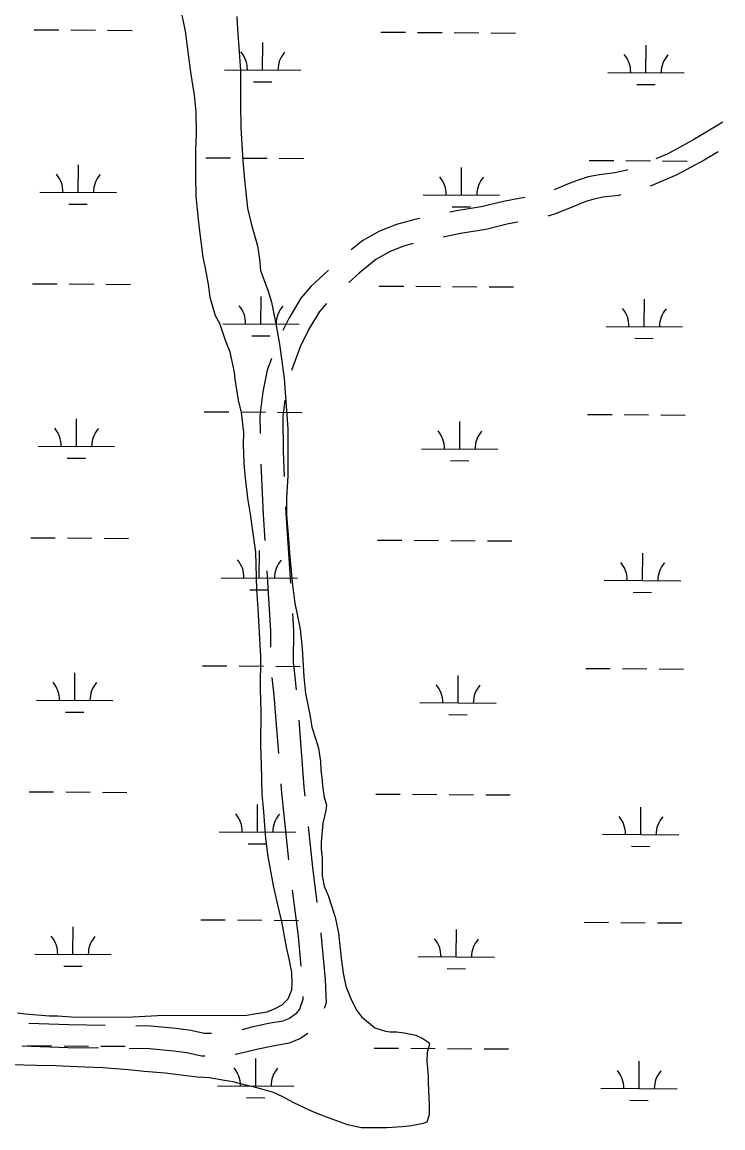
# Model space of a CAD drawing. Extents: x 3172231 to 3210228, y 940198 to 965780.
# Drawn here: x 3199981 to 3200898, y 949455 to 950904 of the extents above; entities that cross this region are included whole.
import ezdxf

# ---------------------------------------------------------------- set-up
doc = ezdxf.new("R2010")
doc.units = 0
for name, color, linetype in [('V-ROAD-CNTR', 7, 'Continuous'), ('V-SITE-VEGE', 7, 'Continuous'), ('V-WETL-SWMP', 7, 'Continuous')]:
    doc.layers.add(name, color=color, linetype=linetype)

msp = doc.modelspace()

# ---------------------------------------------------------------- linework, layer by layer
at = {"layer": 'V-ROAD-CNTR'}
for points in [[(3200898.089, 950772.499), (3200858.674, 950749.064), (3200824.962, 950730.738), (3200810.441, 950724.592)], [(3200891.836, 950733.878), (3200873.51, 950722.982), (3200838.004, 950703.682), (3200804.153, 950689.354), (3200802.736, 950688.851)], [(3200773.15, 950710.179), (3200772.517, 950709.954), (3200756.469, 950706.29), (3200736.496, 950703.938), (3200721.586, 950700.926), (3200707.259, 950696.471), (3200692.53, 950690.668), (3200677.116, 950684.214)], [(3200764.495, 950677.35), (3200761.577, 950676.684), (3200741.228, 950674.288), (3200729.03, 950671.824), (3200717.225, 950668.153), (3200703.822, 950662.872), (3200678.955, 950652.461), (3200668.993, 950649.67)], [(3200638.619, 950673.883), (3200633.649, 950673.02), (3200611.019, 950668.749), (3200581.782, 950661.682), (3200549.306, 950656.438), (3200540.54, 950654.626)], [(3200501.368, 950646.53), (3200496.389, 950645.501), (3200470.627, 950638.854), (3200448.52, 950629.999), (3200426.635, 950617.925), (3200411.557, 950605.56)], [(3200629.816, 950641.767), (3200617.329, 950639.411), (3200587.706, 950632.25), (3200554.736, 950626.926), (3200531.802, 950622.186)], [(3200492.748, 950613.579), (3200479.991, 950610.288), (3200461.392, 950602.837), (3200443.533, 950592.985), (3200421.732, 950575.107), (3200408.388, 950562.733)], [(3200381.732, 950578.929), (3200359.134, 950557.974), (3200345.385, 950542.346), (3200329.735, 950515.627), (3200322.001, 950500.04)], [(3200379.216, 950535.383), (3200369.815, 950524.696), (3200356.147, 950501.361), (3200344.706, 950478.305), (3200333.145, 950447.413)], [(3200306.955, 950463.023), (3200301.214, 950447.684), (3200295.609, 950419.341), (3200291.978, 950388.274), (3200292.195, 950364.828)], [(3200324.544, 950408.478), (3200321.994, 950386.666), (3200322.409, 950341.957), (3200323.853, 950308.662)], [(3200293.123, 950324.845), (3200295.978, 950258.99), (3200298.186, 950224.981)], [(3200325.585, 950268.701), (3200325.936, 950260.612), (3200331.889, 950168.903)], [(3200300.777, 950185.065), (3200305.904, 950106.088), (3200305.715, 950085.238)], [(3200334.48, 950128.987), (3200335.912, 950106.926), (3200335.536, 950065.221), (3200337.012, 950049.982), (3200339.478, 950029.263)], [(3200307.354, 950045.335), (3200310.175, 950021.63), (3200316.008, 949945.726)], [(3200342.74, 949989.4), (3200349.491, 949901.553), (3200350.748, 949889.726)], [(3200319.073, 949905.843), (3200319.613, 949898.817), (3200329.438, 949806.387)], [(3200354.976, 949849.951), (3200360.64, 949796.67), (3200366.465, 949750.62)], [(3200334.196, 949766.673), (3200341.785, 949706.681), (3200345.625, 949667.339)], [(3200371.485, 949710.937), (3200371.601, 949710.021), (3200377.476, 949649.835), (3200378.425, 949619.231), (3200375.882, 949611.661)], [(3200348.156, 949627.442), (3200348.273, 949623.681), (3200343.928, 949610.746), (3200339.125, 949604.681), (3200330.698, 949598.844), (3200321.784, 949595.183), (3200303.226, 949591.907), (3200283.153, 949587.932), (3200268.003, 949584.035)], [(3200089.208, 949589.597), (3200041.647, 949590.206), (3199989.25, 949592.198)], [(3200228.451, 949579.182), (3200218.91, 949579.231), (3200201.368, 949583.083), (3200182.325, 949585.606), (3200149.09, 949588.829), (3200129.204, 949589.084)], [(3200354.712, 949578.983), (3200345.104, 949572.328), (3200330.186, 949566.203), (3200308.748, 949562.417), (3200289.809, 949558.668), (3200273.59, 949554.495), (3200259.571, 949551.417)], [(3200080.485, 949559.706), (3200040.885, 949560.214), (3199980.533, 949562.507)], [(3200219.708, 949549.226), (3200215.58, 949549.247), (3200196.172, 949553.509), (3200178.907, 949555.796), (3200147.446, 949558.847), (3200120.482, 949559.193)]]:
    msp.add_lwpolyline(points, dxfattribs=at)
at = {"layer": 'V-SITE-VEGE'}
for p, q in [((3200194.5, 950891.947), (3200190.266, 950912.948)), ((3200261.873, 950911.135), (3200262.512, 950894.493)), ((3200262.512, 950894.493), (3200264.531, 950864.826)), ((3200201.461, 950838.384), (3200194.5, 950891.947)), ((3200264.531, 950864.826), (3200266.575, 950840.219)), ((3200206.37, 950807.973), (3200201.461, 950838.384)), ((3200266.575, 950840.219), (3200266.35, 950796.093)), ((3200208.428, 950786.262), (3200206.37, 950807.973)), ((3200266.35, 950796.093), (3200266.921, 950765.711)), ((3200208.999, 950756.599), (3200208.428, 950786.262)), ((3200266.921, 950765.711), (3200269.585, 950721.568)), ((3200208.176, 950737.071), (3200208.999, 950756.599)), ((3200208, 950702.352), (3200208.176, 950737.071)), ((3200269.585, 950721.568), (3200271.629, 950696.961)), ((3200208.588, 950675.582), (3200208, 950702.352)), ((3200271.629, 950696.961), (3200275.783, 950660.048)), ((3200209.946, 950658.213), (3200208.588, 950675.582)), ((3200212.712, 950633.602), (3200209.946, 950658.213)), ((3200275.783, 950660.048), (3200280.735, 950638.321)), ((3200217.585, 950595.964), (3200212.712, 950633.602)), ((3200280.735, 950638.321), (3200288.552, 950610.794)), ((3200288.552, 950610.794), (3200291.358, 950593.417)), ((3200220.415, 950583.652), (3200217.585, 950595.964)), ((3200291.358, 950593.417), (3200292.726, 950578.218)), ((3200224.638, 950560.483), (3200220.415, 950583.652)), ((3200292.726, 950578.218), (3200302.718, 950551.404)), ((3200226.719, 950543.109), (3200224.638, 950560.483)), ((3200302.718, 950551.404), (3200306.984, 950536.912)), ((3200233.829, 950519.201), (3200226.719, 950543.109)), ((3200306.984, 950536.912), (3200312.626, 950508.672)), ((3200239.566, 950509.045), (3200233.829, 950519.201)), ((3200246.685, 950486.585), (3200239.566, 950509.045)), ((3200312.626, 950508.672), (3200317.554, 950481.882)), ((3200253.117, 950471.36), (3200246.685, 950486.585)), ((3200317.554, 950481.882), (3200323.835, 950436.999)), ((3200258.772, 950445.289), (3200253.117, 950471.36)), ((3200259.448, 950435.88), (3200258.772, 950445.289)), ((3200263.646, 950408.372), (3200259.448, 950435.88)), ((3200323.835, 950436.999), (3200328.562, 950371.147)), ((3200267.906, 950392.434), (3200263.646, 950408.372)), ((3200270.667, 950366.379), (3200267.906, 950392.434)), ((3200270.589, 950350.464), (3200270.667, 950366.379)), ((3200328.562, 950371.147), (3200328.248, 950309.66)), ((3200271.185, 950325.866), (3200270.589, 950350.464)), ((3200272.553, 950310.668), (3200271.185, 950325.866)), ((3200276.016, 950280.267), (3200272.553, 950310.668)), ((3200328.248, 950309.66), (3200326.649, 950280.009)), ((3200279.524, 950259.271), (3200276.016, 950280.267)), ((3200326.649, 950280.009), (3200326.542, 950259.031)), ((3200282.322, 950240.448), (3200279.524, 950259.271)), ((3200326.542, 950259.031), (3200329.965, 950220.674)), ((3200286.504, 950209.322), (3200282.322, 950240.448)), ((3200329.965, 950220.674), (3200330.626, 950208.374)), ((3200287.7, 950160.125), (3200286.504, 950209.322)), ((3200330.626, 950208.374), (3200334.751, 950166.396)), ((3200289.744, 950135.521), (3200287.7, 950160.125)), ((3200334.751, 950166.396), (3200337.524, 950142.51)), ((3200337.524, 950142.51), (3200344.583, 950108.475)), ((3200293.039, 950072.569), (3200289.744, 950135.521)), ((3200344.583, 950108.475), (3200347.348, 950083.143)), ((3200347.348, 950083.143), (3200349.328, 950046.24)), ((3200292.822, 950029.891), (3200293.039, 950072.569)), ((3200349.328, 950046.24), (3200351.389, 950024.527)), ((3200293.397, 950000.953), (3200292.822, 950029.891)), ((3200351.389, 950024.527), (3200357.035, 949997.01)), ((3200293.176, 949957.549), (3200293.397, 950000.953)), ((3200357.035, 949997.01), (3200359.845, 949980.358)), ((3200359.845, 949980.358), (3200365.542, 949962.966)), ((3200293.762, 949930.78), (3200293.176, 949957.549)), ((3200365.542, 949962.966), (3200368.385, 949952.825)), ((3200368.385, 949952.825), (3200371.189, 949935.449)), ((3200295.017, 949893.158), (3200293.762, 949930.78)), ((3200371.189, 949935.449), (3200371.852, 949923.872)), ((3200371.852, 949923.872), (3200373.233, 949910.845)), ((3200373.233, 949910.845), (3200373.917, 949902.882)), ((3200373.917, 949902.882), (3200376.014, 949888.405)), ((3200297.065, 949869.277), (3200295.017, 949893.158)), ((3200376.014, 949888.405), (3200378.146, 949881.159)), ((3200378.146, 949881.159), (3200378.854, 949878.263)), ((3200299.783, 949834.54), (3200297.065, 949869.277)), ((3200378.095, 949871.034), (3200374.394, 949854.414)), ((3200378.854, 949878.263), (3200378.095, 949871.034)), ((3200374.394, 949854.414), (3200372.098, 949829.83)), ((3200302.556, 949810.655), (3200299.783, 949834.54)), ((3200372.098, 949829.83), (3200372.045, 949819.703)), ((3200309.595, 949773.002), (3200302.556, 949810.655)), ((3200372.045, 949819.703), (3200373.437, 949809.569)), ((3200373.437, 949809.569), (3200373.321, 949785.698)), ((3200373.321, 949785.698), (3200376.143, 949771.937)), ((3200315.254, 949747.654), (3200309.595, 949773.002)), ((3200376.143, 949771.937), (3200381.142, 949759.614)), ((3200381.142, 949759.614), (3200390.401, 949731.356)), ((3200320.918, 949723.754), (3200315.254, 949747.654)), ((3200326.542, 949691.895), (3200320.918, 949723.754)), ((3200390.401, 949731.356), (3200394.634, 949710.356)), ((3200394.634, 949710.356), (3200398.085, 949677.786)), ((3200330.794, 949674.514), (3200326.542, 949691.895)), ((3200398.085, 949677.786), (3200400.881, 949658.24)), ((3200333.61, 949659.305), (3200330.794, 949674.514)), ((3200334.253, 949644.113), (3200333.61, 949659.305)), ((3200400.881, 949658.24), (3200404.407, 949640.861)), ((3200329.092, 949624.606), (3200333.491, 949636.159)), ((3200333.491, 949636.159), (3200334.253, 949644.113)), ((3200404.407, 949640.861), (3200411.553, 949623.461)), ((3200321.095, 949616.691), (3200329.092, 949624.606)), ((3200411.553, 949623.461), (3200418.713, 949608.959)), ((3199974.538, 949606.162), (3199984.657, 949604.665)), ((3199984.657, 949604.665), (3200016.475, 949602.332)), ((3200274.73, 949603.186), (3200284.863, 949604.579)), ((3200284.863, 949604.579), (3200301.516, 949607.386)), ((3200301.516, 949607.386), (3200311.666, 949611.675)), ((3200311.666, 949611.675), (3200321.095, 949616.691)), ((3200418.713, 949608.959), (3200425.176, 949600.245)), ((3200016.475, 949602.332), (3200027.325, 949602.277)), ((3200027.325, 949602.277), (3200044.678, 949600.741)), ((3200044.678, 949600.741), (3200098.932, 949600.462)), ((3200098.932, 949600.462), (3200125.701, 949601.05)), ((3200125.701, 949601.05), (3200141.618, 949601.691)), ((3200141.618, 949601.691), (3200166.221, 949603.014)), ((3200166.221, 949603.014), (3200261.705, 949602.527)), ((3200261.705, 949602.527), (3200274.73, 949603.186)), ((3200425.176, 949600.245), (3200433.827, 949593.692)), ((3200433.827, 949593.692), (3200442.469, 949586.413)), ((3200442.469, 949586.413), (3200456.193, 949582.002)), ((3200456.193, 949582.002), (3200461.974, 949581.25)), ((3200461.974, 949581.25), (3200471.379, 949581.201)), ((3200471.379, 949581.201), (3200480.775, 949579.708)), ((3200480.775, 949579.708), (3200495.951, 949576.736)), ((3200495.951, 949576.736), (3200505.333, 949572.347)), ((3200505.333, 949572.347), (3200513.265, 949567.244)), ((3200513.975, 949565.071), (3200511.028, 949554.235)), ((3200513.265, 949567.244), (3200513.975, 949565.071)), ((3200511.028, 949554.235), (3200510.246, 949542.664)), ((3199982.867, 949537.398), (3199960.448, 949538.234)), ((3199999.505, 949537.312), (3199982.867, 949537.398)), ((3200024.821, 949536.46), (3199999.505, 949537.312)), ((3200033.5, 949536.417), (3200024.821, 949536.46)), ((3200063.151, 949534.818), (3200033.5, 949536.417)), ((3200086.298, 949533.976), (3200063.151, 949534.818)), ((3200119.559, 949531.635), (3200086.298, 949533.976)), ((3200510.246, 949542.664), (3200512.316, 949523.122)), ((3200140.527, 949529.36), (3200119.559, 949531.635)), ((3200168.003, 949527.05), (3200140.527, 949529.36)), ((3200185.353, 949524.791), (3200168.003, 949527.05)), ((3200209.931, 949521.772), (3200185.353, 949524.791)), ((3200225.842, 949520.967), (3200209.931, 949521.772)), ((3200245.355, 949517.25), (3200225.842, 949520.967)), ((3200256.923, 949515.745), (3200245.355, 949517.25)), ((3200512.316, 949523.122), (3200512.271, 949514.44)), ((3200272.813, 949511.323), (3200256.923, 949515.745)), ((3200282.93, 949509.099), (3200272.813, 949511.323)), ((3200297.379, 949505.41), (3200282.93, 949509.099)), ((3200309.659, 949501.73), (3200297.379, 949505.41)), ((3200512.271, 949514.44), (3200513.574, 949486.223)), ((3200321.924, 949495.881), (3200309.659, 949501.73)), ((3200335.633, 949488.578), (3200321.924, 949495.881)), ((3200360.166, 949476.878), (3200335.633, 949488.578)), ((3200378.938, 949469.548), (3200360.166, 949476.878)), ((3200513.574, 949486.223), (3200513.504, 949472.479)), ((3200407.098, 949459.277), (3200378.938, 949469.548)), ((3200424.441, 949455.57), (3200407.098, 949459.277)), ((3200505.488, 949460.944), (3200490.282, 949458.128)), ((3200510.561, 949463.088), (3200505.488, 949460.944)), ((3200513.504, 949472.479), (3200510.561, 949463.088)), ((3200458.44, 949455.398), (3200424.441, 949455.57)), ((3200477.978, 949456.746), (3200458.44, 949455.398)), ((3200490.282, 949458.128), (3200477.978, 949456.746))]:
    msp.add_line(p, q, dxfattribs=at)
at = {"layer": 'V-WETL-SWMP'}
for p, q in [((3199996.506, 950893.783), (3200028.505, 950893.565)), ((3200044.505, 950893.456), (3200076.504, 950893.238)), ((3200092.504, 950893.129), (3200124.503, 950892.912)), ((3200450.403, 950890.693), (3200482.403, 950890.475)), ((3200498.402, 950890.366), (3200530.402, 950890.149)), ((3200546.401, 950890.04), (3200578.401, 950889.822)), ((3200594.4, 950889.713), (3200626.399, 950889.495)), ((3200295.47, 950841.005), (3200295.715, 950877.004)), ((3200797.366, 950837.588), (3200797.611, 950873.587)), ((3200245.471, 950841.345), (3200345.469, 950840.664)), ((3200747.367, 950837.928), (3200847.365, 950837.248)), ((3200283.365, 950825.656), (3200307.364, 950825.492)), ((3200785.261, 950822.239), (3200809.261, 950822.076)), ((3200221.278, 950726.075), (3200253.277, 950725.857)), ((3200269.277, 950725.748), (3200301.276, 950725.53)), ((3200317.275, 950725.421), (3200349.275, 950725.204)), ((3200723.174, 950722.658), (3200755.173, 950722.441)), ((3200771.173, 950722.332), (3200803.172, 950722.114)), ((3200819.172, 950722.005), (3200851.171, 950721.787)), ((3200053.901, 950680.783), (3200054.147, 950716.782)), ((3200555.798, 950677.367), (3200556.043, 950713.366)), ((3200003.903, 950681.124), (3200103.9, 950680.443)), ((3200505.799, 950677.707), (3200605.797, 950677.026)), ((3200041.797, 950665.434), (3200065.796, 950665.271)), ((3200543.693, 950662.018), (3200567.693, 950661.854)), ((3199994.241, 950561.116), (3200026.241, 950560.898)), ((3200042.24, 950560.789), (3200074.24, 950560.571)), ((3200090.239, 950560.462), (3200122.239, 950560.244)), ((3200448.139, 950558.026), (3200480.138, 950557.808)), ((3200496.138, 950557.699), (3200528.137, 950557.481)), ((3200544.137, 950557.372), (3200576.136, 950557.155)), ((3200592.136, 950557.046), (3200624.135, 950556.828)), ((3200293.205, 950508.337), (3200293.45, 950544.336)), ((3200795.102, 950504.921), (3200795.347, 950540.92)), ((3200243.206, 950508.678), (3200343.204, 950507.997)), ((3200745.103, 950505.261), (3200845.1, 950504.58)), ((3200281.1, 950492.988), (3200305.1, 950492.825)), ((3200782.997, 950489.572), (3200806.996, 950489.408)), ((3200219.013, 950393.408), (3200251.012, 950393.19)), ((3200267.012, 950393.081), (3200299.011, 950392.863)), ((3200315.011, 950392.754), (3200347.01, 950392.536)), ((3200720.909, 950389.991), (3200752.909, 950389.773)), ((3200768.908, 950389.664), (3200800.908, 950389.447)), ((3200816.907, 950389.338), (3200848.907, 950389.12)), ((3200051.637, 950348.116), (3200051.882, 950384.115)), ((3200553.533, 950344.699), (3200553.778, 950380.699)), ((3200001.638, 950348.456), (3200101.636, 950347.776)), ((3200503.534, 950345.04), (3200603.532, 950344.359)), ((3200039.532, 950332.767), (3200063.532, 950332.604)), ((3200541.429, 950329.35), (3200565.428, 950329.187)), ((3199991.977, 950228.448), (3200023.976, 950228.23)), ((3200039.976, 950228.122), (3200071.975, 950227.904)), ((3200087.975, 950227.795), (3200119.974, 950227.577)), ((3200445.874, 950225.359), (3200477.874, 950225.141)), ((3200493.873, 950225.032), (3200525.873, 950224.814)), ((3200541.872, 950224.705), (3200573.871, 950224.487)), ((3200589.871, 950224.378), (3200621.87, 950224.16)), ((3200290.941, 950175.67), (3200291.186, 950211.669)), ((3200792.837, 950172.254), (3200793.082, 950208.253)), ((3200240.942, 950176.01), (3200340.939, 950175.33)), ((3200742.838, 950172.594), (3200842.836, 950171.913)), ((3200278.836, 950160.321), (3200302.835, 950160.158)), ((3200780.732, 950156.905), (3200804.732, 950156.741)), ((3200216.749, 950060.74), (3200248.748, 950060.523)), ((3200264.747, 950060.414), (3200296.747, 950060.196)), ((3200312.746, 950060.087), (3200344.746, 950059.869)), ((3200718.645, 950057.324), (3200750.644, 950057.106)), ((3200766.644, 950056.997), (3200798.643, 950056.779)), ((3200814.643, 950056.67), (3200846.642, 950056.453)), ((3200049.372, 950015.449), (3200049.617, 950051.448)), ((3200551.269, 950012.032), (3200551.514, 950048.031)), ((3199999.374, 950015.789), (3200099.371, 950015.108)), ((3200501.27, 950012.373), (3200601.268, 950011.692)), ((3200037.268, 950000.1), (3200061.267, 949999.936)), ((3200539.164, 949996.683), (3200563.163, 949996.52)), ((3199989.712, 949895.781), (3200021.712, 949895.563)), ((3200037.711, 949895.454), (3200069.711, 949895.236)), ((3200085.71, 949895.127), (3200117.71, 949894.91)), ((3200443.61, 949892.691), (3200475.609, 949892.473)), ((3200491.609, 949892.364), (3200523.608, 949892.147)), ((3200539.608, 949892.038), (3200571.607, 949891.82)), ((3200587.607, 949891.711), (3200619.606, 949891.493)), ((3200288.676, 949843.003), (3200288.921, 949879.002)), ((3200790.573, 949839.586), (3200790.818, 949875.585)), ((3200238.677, 949843.343), (3200338.675, 949842.662)), ((3200740.574, 949839.927), (3200840.571, 949839.246)), ((3200276.571, 949827.654), (3200300.571, 949827.49)), ((3200778.468, 949824.237), (3200802.467, 949824.074)), ((3200214.484, 949728.073), (3200246.483, 949727.855)), ((3200262.483, 949727.746), (3200294.482, 949727.529)), ((3200310.482, 949727.42), (3200342.481, 949727.202)), ((3200716.38, 949724.657), (3200748.38, 949724.439)), ((3200764.379, 949724.33), (3200796.379, 949724.112)), ((3200812.378, 949724.003), (3200844.377, 949723.785)), ((3200047.108, 949682.781), (3200047.353, 949718.781)), ((3200549.004, 949679.365), (3200549.249, 949715.364)), ((3199997.109, 949683.122), (3200097.107, 949682.441)), ((3200499.005, 949679.705), (3200599.003, 949679.025)), ((3200035.003, 949667.432), (3200059.003, 949667.269)), ((3200536.9, 949664.016), (3200560.899, 949663.853)), ((3199987.448, 949563.114), (3200019.447, 949562.896)), ((3200035.447, 949562.787), (3200067.446, 949562.569)), ((3200083.446, 949562.46), (3200115.445, 949562.242)), ((3200286.412, 949510.335), (3200286.657, 949546.335)), ((3200441.345, 949560.024), (3200473.345, 949559.806)), ((3200489.344, 949559.697), (3200521.344, 949559.479)), ((3200537.343, 949559.37), (3200569.342, 949559.153)), ((3200585.342, 949559.044), (3200617.341, 949558.826)), ((3200788.308, 949506.919), (3200788.553, 949542.918)), ((3200236.413, 949510.676), (3200336.41, 949509.995)), ((3200738.309, 949507.259), (3200838.307, 949506.579)), ((3200274.307, 949494.986), (3200298.306, 949494.823)), ((3200776.203, 949491.57), (3200800.203, 949491.407))]:
    msp.add_line(p, q, dxfattribs=at)
for centre, start, end in [((3200240.231, 950841.855), 358.838165, 40.381824), ((3200350.715, 950841.103), 138.838162, 180.381821), ((3200742.128, 950838.439), 358.838165, 40.381824), ((3200852.611, 950837.687), 138.838162, 180.381821), ((3199998.663, 950681.634), 358.838165, 40.381824), ((3200109.146, 950680.882), 138.838162, 180.381821), ((3200500.559, 950678.218), 358.838165, 40.381824), ((3200611.043, 950677.465), 138.838162, 180.381821), ((3200237.967, 950509.188), 358.838165, 40.381824), ((3200348.45, 950508.436), 138.838162, 180.381821), ((3200739.863, 950505.772), 358.838165, 40.381824), ((3200850.346, 950505.02), 138.838162, 180.381821), ((3199996.399, 950348.967), 358.838165, 40.381824), ((3200106.882, 950348.215), 138.838162, 180.381821), ((3200498.295, 950345.55), 358.838165, 40.381824), ((3200608.778, 950344.798), 138.838162, 180.381821), ((3200235.702, 950176.521), 358.838165, 40.381824), ((3200346.186, 950175.769), 138.838162, 180.381821), ((3200737.599, 950173.104), 358.838165, 40.381824), ((3200848.082, 950172.352), 138.838162, 180.381821), ((3199994.134, 950016.299), 358.838165, 40.381824), ((3200104.617, 950015.547), 138.838162, 180.381821), ((3200496.03, 950012.883), 358.838165, 40.381824), ((3200606.514, 950012.131), 138.838162, 180.381821), ((3200233.438, 949843.854), 358.838165, 40.381824), ((3200343.921, 949843.101), 138.838162, 180.381821), ((3200735.334, 949840.437), 358.838165, 40.381824), ((3200845.817, 949839.685), 138.838162, 180.381821), ((3199991.869, 949683.632), 358.838165, 40.381824), ((3200102.353, 949682.88), 138.838162, 180.381821), ((3200493.766, 949680.216), 358.838165, 40.381824), ((3200604.249, 949679.464), 138.838162, 180.381821), ((3200231.173, 949511.186), 358.838165, 40.381824), ((3200341.657, 949510.434), 138.838162, 180.381821), ((3200733.07, 949507.77), 358.838165, 40.381824), ((3200843.553, 949507.018), 138.838162, 180.381821)]:
    msp.add_arc(centre, 35.246, start, end, dxfattribs=at)

doc.saveas('drawing.dxf')
